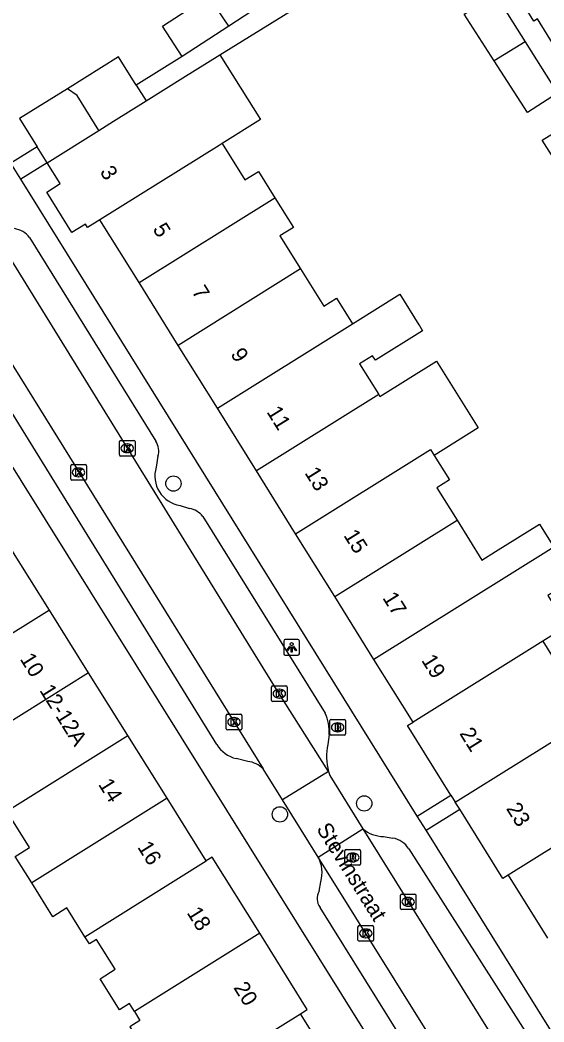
# Model space of a CAD drawing. Extents: x 159280 to 160375, y 384531 to 385872.
# Drawn here: x 159895.6 to 159929.1, y 385034.5 to 385098.5 of the extents above; entities that cross this region are included whole.
import ezdxf

# ---------------------------------------------------------------- set-up
doc = ezdxf.new("R2010")
doc.units = 0
for name, color, linetype in [('IMGEO_Boom', 7, 'Continuous'), ('IMGEO_Brandkraan', 7, 'Continuous'), ('IMGEO_Kolk', 7, 'Continuous'), ('IMGEO_Lichtpunt', 7, 'Continuous'), ('IMGEO_Openbare_ruimte_label', 7, 'Continuous'), ('IMGEO_Pand', 7, 'Continuous'), ('IMGEO_Pand_nummerreeks', 7, 'Continuous'), ('IMGEO_Rijbaan_lokaal_open', 7, 'Continuous'), ('IMGEO_Rioolput', 7, 'Continuous'), ('IMGEO_Voetpad_open', 7, 'Continuous')]:
    doc.layers.add(name, color=color, linetype=linetype)

msp = doc.modelspace()

# ---------------------------------------------------------------- linework, layer by layer
at = {"layer": 'IMGEO_Boom'}
for centre in [(159905.388, 385068.924), (159917.58, 385048.493), (159912.194, 385047.794)]:
    msp.add_circle(centre, 0.489, dxfattribs=at)
at = {"layer": 'IMGEO_Brandkraan'}
for p, q in [((159915.385, 385052.93), (159915.385, 385053.782)), ((159915.46, 385053.856), (159916.312, 385053.856)), ((159915.873, 385053.636), (159915.898, 385053.636)), ((159916.386, 385053.782), (159916.386, 385052.93)), ((159915.896, 385053.076), (159915.871, 385053.076)), ((159916.312, 385052.856), (159915.46, 385052.856))]:
    msp.add_line(p, q, dxfattribs=at)
for points in [[(159915.385, 385052.93), (159915.385, 385053.782)], [(159915.46, 385053.856), (159916.312, 385053.856)], [(159915.733, 385053.556), (159915.733, 385053.156), (159915.946, 385053.156)], [(159915.964, 385053.556), (159915.733, 385053.556)], [(159916.386, 385053.782), (159916.386, 385052.93)], [(159915.912, 385053.475), (159915.858, 385053.475), (159915.858, 385053.399)], [(159915.858, 385053.399), (159915.911, 385053.399)], [(159915.92, 385053.323), (159915.858, 385053.323), (159915.858, 385053.242)], [(159915.858, 385053.242), (159915.92, 385053.242)], [(159916.312, 385052.856), (159915.46, 385052.856)]]:
    msp.add_lwpolyline(points, dxfattribs=at)
for centre, radius, start, end in [((159915.462, 385053.78), 0.0765, 91.55205, 178.44795), ((159915.462, 385053.78), 0.0765, 91.55205, 178.44795), ((159915.968, 385053.411), 0.145, 59.4692, 91.53667), ((159915.993, 385053.458), 0.0922, 285.51372, 58.15012), ((159916.31, 385053.78), 0.0765, 1.55205, 88.44795), ((159916.31, 385053.78), 0.0765, 1.55205, 88.44795), ((159915.462, 385052.932), 0.0765, 181.55205, 268.44795), ((159915.462, 385052.932), 0.0765, 181.55205, 268.44795), ((159915.913, 385053.437), 0.0379, 267.82845, 90.93552), ((159915.921, 385053.282), 0.0404, 269.87594, 90.50774), ((159915.952, 385053.407), 0.251, 268.66757, 293.53466), ((159915.998, 385053.266), 0.105, 301.31148, 78.98903), ((159916.31, 385052.932), 0.0765, 271.55205, 358.44795), ((159916.31, 385052.932), 0.0765, 271.55205, 358.44795)]:
    msp.add_arc(centre, radius, start, end, dxfattribs=at)
for centre, major_axis, ratio, start_param, end_param in [((159915.872, 385053.356), (-0.387, 0.002), 0.722429, 4.712389, 7.853982), ((159915.897, 385053.356), (-0.39, 0.002), 0.717154, 1.570796, 4.712389)]:
    msp.add_ellipse(centre, major_axis=major_axis, ratio=ratio, start_param=start_param, end_param=end_param, dxfattribs=at)
at = {"layer": 'IMGEO_Kolk'}
for p, q in [((159901.934, 385070.754), (159901.934, 385071.606)), ((159902.009, 385071.68), (159902.861, 385071.68)), ((159902.422, 385071.46), (159902.447, 385071.46)), ((159902.935, 385071.606), (159902.935, 385070.754)), ((159902.445, 385070.9), (159902.42, 385070.9)), ((159902.861, 385070.68), (159902.009, 385070.68)), ((159898.823, 385069.209), (159898.823, 385070.061)), ((159898.898, 385070.135), (159899.75, 385070.135)), ((159899.311, 385069.915), (159899.336, 385069.915)), ((159899.824, 385070.061), (159899.824, 385069.209)), ((159899.75, 385069.135), (159898.898, 385069.135)), ((159899.334, 385069.355), (159899.309, 385069.355)), ((159911.654, 385055.078), (159911.654, 385055.93)), ((159911.729, 385056.004), (159912.581, 385056.004)), ((159912.142, 385055.784), (159912.167, 385055.784)), ((159912.655, 385055.93), (159912.655, 385055.078)), ((159912.581, 385055.004), (159911.729, 385055.004)), ((159912.165, 385055.224), (159912.14, 385055.224)), ((159908.833, 385054.192), (159909.685, 385054.192)), ((159908.758, 385053.266), (159908.758, 385054.118)), ((159909.246, 385053.972), (159909.271, 385053.972)), ((159909.759, 385054.118), (159909.759, 385053.266)), ((159909.685, 385053.192), (159908.833, 385053.192)), ((159909.269, 385053.412), (159909.244, 385053.412)), ((159919.89, 385041.782), (159919.89, 385042.634)), ((159919.965, 385042.708), (159920.817, 385042.708)), ((159920.891, 385042.634), (159920.891, 385041.782)), ((159920.378, 385042.488), (159920.403, 385042.488)), ((159920.817, 385041.708), (159919.965, 385041.708)), ((159920.401, 385041.928), (159920.376, 385041.928)), ((159917.183, 385039.766), (159917.183, 385040.618)), ((159917.258, 385040.692), (159918.11, 385040.692)), ((159917.671, 385040.472), (159917.696, 385040.472)), ((159918.184, 385040.618), (159918.184, 385039.766)), ((159918.11, 385039.692), (159917.258, 385039.692)), ((159917.694, 385039.912), (159917.669, 385039.912))]:
    msp.add_line(p, q, dxfattribs=at)
for points in [[(159901.934, 385070.754), (159901.934, 385071.606)], [(159902.009, 385071.68), (159902.861, 385071.68)], [(159902.935, 385071.606), (159902.935, 385070.754)], [(159902.255, 385071.38), (159902.378, 385071.38), (159902.378, 385071.229), (159902.508, 385071.38), (159902.672, 385071.38), (159902.526, 385071.229), (159902.679, 385070.98), (159902.527, 385070.98), (159902.442, 385071.144), (159902.378, 385071.077), (159902.378, 385070.98), (159902.255, 385070.98), (159902.255, 385071.38)], [(159902.861, 385070.68), (159902.009, 385070.68)], [(159898.823, 385069.209), (159898.823, 385070.061)], [(159898.898, 385070.135), (159899.75, 385070.135)], [(159899.144, 385069.835), (159899.267, 385069.835), (159899.267, 385069.684), (159899.397, 385069.835), (159899.561, 385069.835), (159899.415, 385069.684), (159899.568, 385069.435), (159899.416, 385069.435), (159899.331, 385069.599), (159899.267, 385069.532), (159899.267, 385069.435), (159899.144, 385069.435), (159899.144, 385069.835)], [(159899.824, 385070.061), (159899.824, 385069.209)], [(159899.75, 385069.135), (159898.898, 385069.135)], [(159911.654, 385055.078), (159911.654, 385055.93)], [(159911.729, 385056.004), (159912.581, 385056.004)], [(159911.975, 385055.704), (159912.098, 385055.704), (159912.098, 385055.553), (159912.228, 385055.704), (159912.392, 385055.704), (159912.246, 385055.553), (159912.399, 385055.304), (159912.247, 385055.304), (159912.162, 385055.468), (159912.098, 385055.401), (159912.098, 385055.304), (159911.975, 385055.304), (159911.975, 385055.704)], [(159912.655, 385055.93), (159912.655, 385055.078)], [(159912.581, 385055.004), (159911.729, 385055.004)], [(159908.833, 385054.192), (159909.685, 385054.192)], [(159908.758, 385053.266), (159908.758, 385054.118)], [(159909.079, 385053.892), (159909.202, 385053.892), (159909.202, 385053.741), (159909.332, 385053.892), (159909.496, 385053.892), (159909.35, 385053.741), (159909.503, 385053.492), (159909.351, 385053.492), (159909.266, 385053.656), (159909.202, 385053.589), (159909.202, 385053.492), (159909.079, 385053.492), (159909.079, 385053.892)], [(159909.759, 385054.118), (159909.759, 385053.266)], [(159909.685, 385053.192), (159908.833, 385053.192)], [(159919.89, 385041.782), (159919.89, 385042.634)], [(159919.965, 385042.708), (159920.817, 385042.708)], [(159920.891, 385042.634), (159920.891, 385041.782)], [(159920.211, 385042.408), (159920.334, 385042.408), (159920.334, 385042.257), (159920.464, 385042.408), (159920.628, 385042.408), (159920.482, 385042.257), (159920.635, 385042.008), (159920.483, 385042.008), (159920.398, 385042.172), (159920.334, 385042.105), (159920.334, 385042.008), (159920.211, 385042.008), (159920.211, 385042.408)], [(159920.817, 385041.708), (159919.965, 385041.708)], [(159917.183, 385039.766), (159917.183, 385040.618)], [(159917.258, 385040.692), (159918.11, 385040.692)], [(159917.504, 385040.392), (159917.627, 385040.392), (159917.627, 385040.241), (159917.757, 385040.392), (159917.921, 385040.392), (159917.775, 385040.241), (159917.928, 385039.992), (159917.776, 385039.992), (159917.691, 385040.156), (159917.627, 385040.089), (159917.627, 385039.992), (159917.504, 385039.992), (159917.504, 385040.392)], [(159918.184, 385040.618), (159918.184, 385039.766)], [(159918.11, 385039.692), (159917.258, 385039.692)]]:
    msp.add_lwpolyline(points, dxfattribs=at)
for centre, start, end in [((159902.011, 385071.604), 91.55205, 178.44795), ((159902.011, 385071.604), 91.55205, 178.44795), ((159902.859, 385071.604), 1.55205, 88.44795), ((159902.859, 385071.604), 1.55205, 88.44795), ((159902.011, 385070.756), 181.55205, 268.44795), ((159902.011, 385070.756), 181.55205, 268.44795), ((159902.859, 385070.756), 271.55205, 358.44795), ((159902.859, 385070.756), 271.55205, 358.44795), ((159898.9, 385070.059), 91.55205, 178.44795), ((159898.9, 385070.059), 91.55205, 178.44795), ((159899.748, 385070.059), 1.55205, 88.44795), ((159899.748, 385070.059), 1.55205, 88.44795), ((159898.9, 385069.211), 181.55205, 268.44795), ((159898.9, 385069.211), 181.55205, 268.44795), ((159899.748, 385069.211), 271.55205, 358.44795), ((159899.748, 385069.211), 271.55205, 358.44795), ((159911.731, 385055.928), 91.55205, 178.44795), ((159911.731, 385055.928), 91.55205, 178.44795), ((159912.579, 385055.928), 1.55205, 88.44795), ((159912.579, 385055.928), 1.55205, 88.44795), ((159911.731, 385055.08), 181.55205, 268.44795), ((159911.731, 385055.08), 181.55205, 268.44795), ((159912.579, 385055.08), 271.55205, 358.44795), ((159912.579, 385055.08), 271.55205, 358.44795), ((159908.835, 385054.116), 91.55205, 178.44795), ((159908.835, 385054.116), 91.55205, 178.44795), ((159909.683, 385054.116), 1.55205, 88.44795), ((159909.683, 385054.116), 1.55205, 88.44795), ((159908.835, 385053.268), 181.55205, 268.44795), ((159908.835, 385053.268), 181.55205, 268.44795), ((159909.683, 385053.268), 271.55205, 358.44795), ((159909.683, 385053.268), 271.55205, 358.44795), ((159919.967, 385042.632), 91.55205, 178.44795), ((159919.967, 385042.632), 91.55205, 178.44795), ((159920.815, 385042.632), 1.55205, 88.44795), ((159920.815, 385042.632), 1.55205, 88.44795), ((159919.967, 385041.784), 181.55205, 268.44795), ((159919.967, 385041.784), 181.55205, 268.44795), ((159920.815, 385041.784), 271.55205, 358.44795), ((159920.815, 385041.784), 271.55205, 358.44795), ((159917.26, 385040.616), 91.55205, 178.44795), ((159917.26, 385040.616), 91.55205, 178.44795), ((159918.108, 385040.616), 1.55205, 88.44795), ((159918.108, 385040.616), 1.55205, 88.44795), ((159917.26, 385039.768), 181.55205, 268.44795), ((159917.26, 385039.768), 181.55205, 268.44795), ((159918.108, 385039.768), 271.55205, 358.44795), ((159918.108, 385039.768), 271.55205, 358.44795)]:
    msp.add_arc(centre, 0.0765, start, end, dxfattribs=at)
for centre, major_axis, ratio, start_param, end_param in [((159902.421, 385071.18), (-0.387, 0.002), 0.722429, 4.712389, 7.853982), ((159902.446, 385071.18), (-0.39, 0.002), 0.717154, 1.570796, 4.712389), ((159899.31, 385069.635), (-0.387, 0.002), 0.722429, 4.712389, 7.853982), ((159899.335, 385069.635), (-0.39, 0.002), 0.717154, 1.570796, 4.712389), ((159912.141, 385055.504), (-0.387, 0.002), 0.722429, 4.712389, 7.853982), ((159912.166, 385055.504), (-0.39, 0.002), 0.717154, 1.570796, 4.712389), ((159909.245, 385053.692), (-0.387, 0.002), 0.722429, 4.712389, 7.853982), ((159909.27, 385053.692), (-0.39, 0.002), 0.717154, 1.570796, 4.712389), ((159920.377, 385042.208), (-0.387, 0.002), 0.722429, 4.712389, 7.853982), ((159920.402, 385042.208), (-0.39, 0.002), 0.717154, 1.570796, 4.712389), ((159917.67, 385040.192), (-0.387, 0.002), 0.722429, 4.712389, 7.853982), ((159917.695, 385040.192), (-0.39, 0.002), 0.717154, 1.570796, 4.712389)]:
    msp.add_ellipse(centre, major_axis=major_axis, ratio=ratio, start_param=start_param, end_param=end_param, dxfattribs=at)
at = {"layer": 'IMGEO_Lichtpunt'}
for p, q in [((159912.444, 385058.866), (159912.444, 385058.059)), ((159912.444, 385058.866), (159912.444, 385058.059)), ((159913.346, 385058.961), (159912.538, 385058.961)), ((159913.346, 385058.961), (159912.538, 385058.961)), ((159913.44, 385058.059), (159913.44, 385058.866)), ((159913.44, 385058.059), (159913.44, 385058.866)), ((159912.538, 385057.965), (159913.346, 385057.965)), ((159912.538, 385057.965), (159913.346, 385057.965))]:
    msp.add_line(p, q, dxfattribs=at)
for points in [[(159912.818, 385058.53), (159912.857, 385058.502), (159912.669, 385058.24), (159912.631, 385058.267), (159912.818, 385058.53)], [(159912.92, 385058.482), (159912.967, 385058.482), (159912.967, 385058.16), (159912.92, 385058.16), (159912.92, 385058.482)], [(159913.03, 385058.502), (159913.068, 385058.529), (159913.255, 385058.267), (159913.216, 385058.239), (159913.03, 385058.502)]]:
    msp.add_lwpolyline(points, dxfattribs=at)
msp.add_circle((159912.943, 385058.664), 0.0994, dxfattribs=at)
for centre, start, end in [((159912.538, 385058.866), 90, 180), ((159912.538, 385058.866), 90, 180), ((159913.346, 385058.866), 0, 90), ((159913.346, 385058.866), 0, 90), ((159912.538, 385058.059), 180, 270), ((159912.538, 385058.059), 180, 270), ((159913.346, 385058.059), 270, 0), ((159913.346, 385058.059), 270, 360)]:
    msp.add_arc(centre, 0.0946, start, end, dxfattribs=at)
at = {"layer": 'IMGEO_Pand'}
for points in [[(159928.658, 385098.599), (159928.433, 385098.458), (159926.583, 385101.415)], [(159912.357, 385100.386), (159908.926, 385098.146)], [(159905.947, 385096.202), (159904.685, 385098.134), (159907.55, 385100.004)], [(159908.926, 385098.146), (159907.808, 385099.822), (159907.55, 385100.004)], [(159925.897, 385095.917), (159923.969, 385098.912), (159925.971, 385100.155)], [(159925.971, 385100.155), (159927.865, 385097.144)], [(159908.926, 385098.146), (159905.947, 385096.202)], [(159927.865, 385097.144), (159925.897, 385095.917)], [(159927.865, 385097.144), (159929.928, 385093.862)], [(159903.008, 385094.37), (159901.88, 385096.18), (159898.609, 385094.142)], [(159903.638, 385093.36), (159905.993, 385094.828), (159908.364, 385096.306)], [(159908.364, 385096.306), (159910.943, 385092.168), (159908.504, 385090.647)], [(159929.928, 385093.862), (159928.016, 385092.627), (159925.897, 385095.917)], [(159898.609, 385094.142), (159895.56, 385092.241), (159896.688, 385090.431)], [(159900.625, 385091.481), (159899.235, 385093.71), (159898.609, 385094.142)], [(159903.008, 385094.37), (159903.638, 385093.36)], [(159900.625, 385091.481), (159901.562, 385092.066), (159903.638, 385093.36)], [(159930.861, 385087.874), (159928.946, 385090.847), (159930.948, 385092.09)], [(159897.319, 385089.42), (159900.625, 385091.481)], [(159908.504, 385090.647), (159908.306, 385090.524), (159900.692, 385085.775)], [(159908.504, 385090.647), (159909.956, 385088.319), (159910.823, 385088.86), (159911.873, 385087.175)], [(159897.319, 385089.42), (159896.688, 385090.431)], [(159900.692, 385085.775), (159899.904, 385085.283), (159899.772, 385085.494), (159898.904, 385084.953), (159897.291, 385087.541), (159898.155, 385088.079), (159897.319, 385089.42)], [(159903.193, 385081.764), (159911.873, 385087.175)], [(159911.873, 385087.175), (159913.053, 385085.283), (159912.196, 385084.749), (159913.517, 385082.63)], [(159903.193, 385081.764), (159900.797, 385085.607), (159900.692, 385085.775)], [(159913.517, 385082.63), (159905.695, 385077.752)], [(159913.517, 385082.63), (159915, 385080.252), (159915.82, 385080.763), (159916.838, 385079.13)], [(159905.695, 385077.752), (159903.193, 385081.764)], [(159916.838, 385079.13), (159919.86, 385081.015), (159921.083, 385079.055), (159921.132, 385078.976), (159921.316, 385078.681), (159918.293, 385076.795), (159918.11, 385077.091), (159917.281, 385076.574), (159918.51, 385074.602)], [(159908.196, 385073.741), (159916.838, 385079.13)], [(159908.196, 385073.741), (159905.695, 385077.752)], [(159918.51, 385074.602), (159918.583, 385074.485), (159922.21, 385076.747), (159924.873, 385072.478), (159922.061, 385070.723)], [(159918.51, 385074.602), (159910.697, 385069.73)], [(159910.697, 385069.73), (159908.196, 385073.741)], [(159913.198, 385065.719), (159921.826, 385071.099), (159922.061, 385070.723)], [(159922.061, 385070.723), (159923.037, 385069.158), (159922.228, 385068.654), (159923.518, 385066.584)], [(159913.198, 385065.719), (159910.697, 385069.73)], [(159915.699, 385061.708), (159923.518, 385066.584)], [(159923.518, 385066.584), (159925.104, 385064.041), (159925.975, 385064.584), (159928.777, 385066.331), (159929.693, 385064.863)], [(159915.699, 385061.708), (159913.198, 385065.719)], [(159897.466, 385060.841), (159894.962, 385064.848)], [(159929.693, 385064.863), (159918.2, 385057.697)], [(159929.693, 385064.863), (159930.979, 385062.8), (159929.322, 385061.766), (159930.536, 385059.818), (159928.995, 385058.857)], [(159918.2, 385057.697), (159915.699, 385061.708)], [(159897.466, 385060.841), (159889.74, 385056.02)], [(159899.969, 385056.836), (159897.466, 385060.841)], [(159928.995, 385058.857), (159920.701, 385053.686)], [(159928.995, 385058.857), (159930.589, 385056.28), (159931.577, 385054.683)], [(159920.701, 385053.686), (159918.2, 385057.697)], [(159899.969, 385056.836), (159891.372, 385051.471)], [(159902.473, 385052.829), (159899.969, 385056.836)], [(159923.122, 385049.031), (159920.357, 385053.472), (159920.701, 385053.686)], [(159923.401, 385048.583), (159931.872, 385053.86), (159932.027, 385053.956)], [(159894.738, 385048.003), (159902.473, 385052.829)], [(159904.977, 385048.823), (159902.473, 385052.829)], [(159923.122, 385049.031), (159923.401, 385048.583)], [(159904.977, 385048.823), (159896.329, 385043.428)], [(159907.479, 385044.819), (159904.977, 385048.823)], [(159923.69, 385048.119), (159923.401, 385048.583)], [(159934.649, 385048.811), (159926.789, 385043.908)], [(159896.329, 385043.428), (159895.28, 385045.106), (159896.192, 385045.676), (159894.738, 385048.003)], [(159926.789, 385043.908), (159926.445, 385043.693), (159923.69, 385048.119)], [(159899.727, 385039.983), (159907.479, 385044.819)], [(159910.901, 385040.198), (159907.869, 385045.063), (159907.479, 385044.819)], [(159926.789, 385043.908), (159929.288, 385039.896)], [(159899.727, 385039.983), (159898.58, 385041.819), (159897.684, 385041.259), (159896.329, 385043.428)], [(159910.901, 385040.198), (159902.891, 385035.199)], [(159913.508, 385035.064), (159913.935, 385035.33), (159910.901, 385040.198)], [(159902.891, 385035.199), (159902.571, 385035.71), (159901.935, 385035.312), (159900.697, 385037.293), (159901.665, 385037.898), (159900.469, 385039.811), (159900.013, 385039.526), (159899.727, 385039.983)], [(159902.891, 385035.199), (159903.247, 385034.63), (159902.611, 385034.232), (159903.808, 385032.317), (159904.759, 385032.911), (159906.027, 385030.881), (159905.559, 385030.588), (159905.777, 385030.239)], [(159905.777, 385030.239), (159913.508, 385035.064)], [(159915.996, 385031.081), (159913.508, 385035.064)]]:
    msp.add_lwpolyline(points, dxfattribs=at)
at = {"layer": 'IMGEO_Rijbaan_lokaal_open'}
for points in [[(159915.303, 385050.54), (159912.027, 385055.709), (159893.204, 385086.133)], [(159890.937, 385083.152), (159911.126, 385050.697)], [(159912.358, 385048.721), (159911.126, 385050.697)], [(159915.303, 385050.54), (159912.358, 385048.721)], [(159915.303, 385050.54), (159915.386, 385050.286), (159917.496, 385046.88)], [(159914.634, 385045.069), (159912.358, 385048.721)], [(159914.634, 385045.069), (159917.496, 385046.88)], [(159917.496, 385046.88), (159938.592, 385013.063), (159944.028, 385004.239), (159944.434, 385003.441)], [(159940.335, 385003.658), (159931.815, 385017.566), (159914.634, 385045.069)]]:
    msp.add_lwpolyline(points, dxfattribs=at)
at = {"layer": 'IMGEO_Rioolput'}
for p, q in [((159916.35, 385044.617), (159916.35, 385045.469)), ((159916.425, 385045.543), (159917.277, 385045.543)), ((159916.838, 385045.323), (159916.863, 385045.323)), ((159917.351, 385045.469), (159917.351, 385044.617)), ((159917.277, 385044.543), (159916.425, 385044.543)), ((159916.861, 385044.763), (159916.836, 385044.763))]:
    msp.add_line(p, q, dxfattribs=at)
for points in [[(159916.35, 385044.617), (159916.35, 385045.469)], [(159916.425, 385045.543), (159917.277, 385045.543)], [(159916.939, 385045.241), (159916.687, 385045.243), (159916.687, 385044.843)], [(159917.351, 385045.469), (159917.351, 385044.617)], [(159917.277, 385044.543), (159916.425, 385044.543)], [(159916.687, 385044.843), (159916.811, 385044.843), (159916.811, 385045.005), (159916.822, 385045.005)], [(159916.865, 385045.162), (159916.811, 385045.162), (159916.811, 385045.081)], [(159916.811, 385045.081), (159916.863, 385045.081)], [(159916.869, 385044.976), (159916.94, 385044.843), (159917.08, 385044.843), (159917.015, 385044.969)]]:
    msp.add_lwpolyline(points, dxfattribs=at)
for centre, radius, start, end in [((159916.427, 385045.467), 0.0765, 91.55205, 178.44795), ((159916.427, 385045.467), 0.0765, 91.55205, 178.44795), ((159916.938, 385045.131), 0.109, 350.36119, 89.41601), ((159917.275, 385045.467), 0.0765, 1.55205, 88.44795), ((159917.275, 385045.467), 0.0765, 1.55205, 88.44795), ((159916.427, 385044.619), 0.0765, 181.55205, 268.44795), ((159916.427, 385044.619), 0.0765, 181.55205, 268.44795), ((159916.821, 385044.952), 0.0533, 26.02933, 88.69889), ((159916.847, 385045.27), 0.19, 274.7715, 282.96867), ((159916.871, 385045.066), 0.0964, 77.00612, 93.18647), ((159916.885, 385045.123), 0.0378, 276.66336, 79.67722), ((159916.936, 385045.131), 0.112, 277.58423, 350.98172), ((159916.92, 385044.916), 0.108, 29.51342, 73.79051), ((159917.275, 385044.619), 0.0765, 271.55205, 358.44795), ((159917.275, 385044.619), 0.0765, 271.55205, 358.44795)]:
    msp.add_arc(centre, radius, start, end, dxfattribs=at)
for centre, major_axis, ratio, start_param, end_param in [((159916.837, 385045.043), (-0.387, 0.002), 0.722429, 4.712389, 7.853982), ((159916.862, 385045.043), (-0.39, 0.002), 0.717154, 1.570796, 4.712389)]:
    msp.add_ellipse(centre, major_axis=major_axis, ratio=ratio, start_param=start_param, end_param=end_param, dxfattribs=at)
at = {"layer": 'IMGEO_Voetpad_open'}
for points in [[(159908.364, 385096.306), (159920.286, 385103.698)], [(159929.895, 385096.597), (159928.658, 385098.599)], [(159905.947, 385096.202), (159903.008, 385094.37)], [(159896.688, 385090.431), (159894.998, 385089.378)], [(159895.629, 385088.366), (159894.998, 385089.378)], [(159897.319, 385089.42), (159895.629, 385088.366)], [(159920.97, 385047.69), (159895.629, 385088.366)], [(159896.191, 385084.632), (159904.257, 385071.628)], [(159888.362, 385080.722), (159936.519, 385003.628), (159934.035, 385000), (159926.157, 384988.496)], [(159908.159, 385052.253), (159891.126, 385079.816)], [(159904.392, 385070.664), (159904.283, 385069.964)], [(159905.814, 385067.525), (159906.412, 385067.34)], [(159907.267, 385066.826), (159915.088, 385054.264)], [(159915.34, 385052.894), (159915.256, 385052.259)], [(159910.136, 385051.177), (159909.398, 385051.361)], [(159920.97, 385047.69), (159923.122, 385049.031)], [(159921.539, 385046.778), (159923.69, 385048.119)], [(159921.539, 385046.778), (159920.97, 385047.69)], [(159938.432, 384979.992), (159951.23, 384999.12), (159950.682, 385000), (159921.539, 385046.778)], [(159918.821, 385046.382), (159919.405, 385046.285)], [(159920.427, 385045.594), (159928.477, 385032.958), (159928.614, 385031.728), (159928.492, 385031.066)], [(159914.697, 385042.882), (159914.806, 385043.492)], [(159928.649, 385019.549), (159914.756, 385041.854)]]:
    msp.add_lwpolyline(points, dxfattribs=at)
for centre, radius, start, end in [((159894.994, 385083.722), 1.503, 37.24953, 81.29366), ((159903.385, 385071.014), 1.066, 340.80592, 35.13797), ((159906.11, 385069.411), 1.909, 163.14413, 261.09019), ((159906.086, 385065.83), 1.545, 40.14864, 77.82535), ((159912.084, 385053.003), 3.258, 358.07973, 22.76541), ((159909.858, 385053.306), 1.998, 211.7932, 256.7039), ((159918.662, 385051.492), 3.491, 167.3095, 195.82283), ((159909.927, 385049.486), 1.704, 45.30019, 82.96709), ((159918.83, 385048.417), 2.035, 229.04773, 269.7549), ((159919.155, 385044.815), 1.491, 31.5039, 80.36886), ((159912.778, 385044.069), 2.108, 344.12663, 28.32242), ((159915.51, 385042.413), 0.939, 150.02728, 216.54227)]:
    msp.add_arc(centre, radius, start, end, dxfattribs=at)

# ---------------------------------------------------------------- texts
at = {"layer": 'IMGEO_Openbare_ruimte_label'}
msp.add_text('Stevinstraat', height=1, rotation=301.92646, dxfattribs=at).set_placement((159914.498, 385046.871))
at = {"layer": 'IMGEO_Pand_nummerreeks'}
for s, rotation, p in [('3', 301.99375, (159900.655, 385088.837)), ('5', 301.94792, (159904.034, 385085.179)), ('7', 301.94516, (159906.522, 385081.189)), ('9', 301.94516, (159909.01, 385077.199)), ('11', 301.94792, (159911.315, 385073.503)), ('13', 301.94792, (159913.742, 385069.609)), ('15', 301.94792, (159916.23, 385065.619)), ('17', 301.94516, (159918.718, 385061.628)), ('10', 302.00316, (159895.548, 385057.721)), ('19', 301.94792, (159921.206, 385057.638)), ('12-12A', 302.00153, (159896.799, 385055.72)), ('21', 301.90208, (159923.641, 385052.964)), ('14', 302.00316, (159900.553, 385049.713)), ('23', 301.90208, (159926.625, 385048.17)), ('16', 302.00316, (159903.056, 385045.707)), ('18', 301.93283, (159906.214, 385041.516)), ('20', 301.93283, (159909.199, 385036.726))]:
    msp.add_text(s, height=1, rotation=rotation, dxfattribs=at).set_placement(p)

doc.saveas('drawing.dxf')
